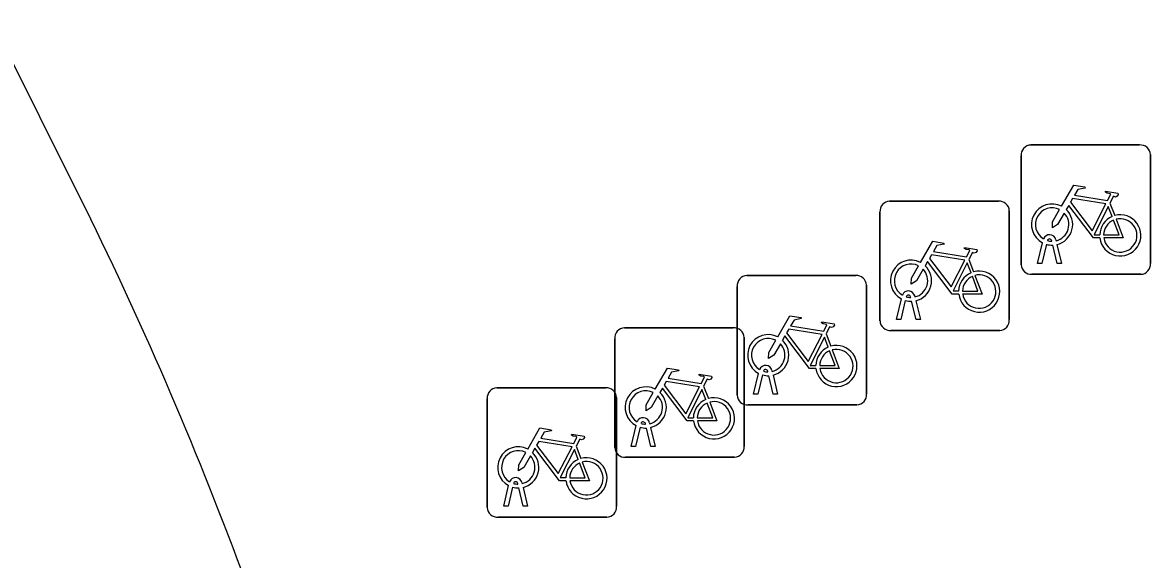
# Model space of a CAD drawing. Extents: x 160457 to 162082, y 388340 to 389736.
# Drawn here: x 161042.01 to 161050.72, y 388741.04 to 388745.19 of the extents above; entities that cross this region are included whole.
import ezdxf

# ---------------------------------------------------------------- set-up
doc = ezdxf.new("R2010")
doc.units = 0
for name, color, linetype in [('IMGEO_Fietsenrek', 7, 'Continuous'), ('IMGEO_Fietspad_gesloten', 7, 'Continuous'), ('IMGEO_Voetpad_open', 7, 'Continuous')]:
    doc.layers.add(name, color=color, linetype=linetype)

msp = doc.modelspace()

# ---------------------------------------------------------------- linework, layer by layer
at = {"layer": 'IMGEO_Fietsenrek'}
for p, q in [((161049.7939, 388744.2455), (161050.6348, 388744.2455)), ((161050.6348, 388744.2455), (161049.7939, 388744.2455)), ((161049.7195, 388743.3209), (161049.7195, 388744.1618)), ((161049.7195, 388744.1618), (161049.7195, 388743.3209)), ((161050.7185, 388744.1711), (161050.7185, 388743.3302)), ((161050.7185, 388743.3302), (161050.7185, 388744.1711)), ((161048.7039, 388743.8115), (161049.5448, 388743.8115)), ((161049.5448, 388743.8115), (161048.7039, 388743.8115)), ((161050.4062, 388743.7952), (161050.4425, 388743.7)), ((161048.6295, 388742.8869), (161048.6295, 388743.7278)), ((161048.6295, 388743.7278), (161048.6295, 388742.8869)), ((161049.6285, 388743.7371), (161049.6285, 388742.8962)), ((161049.6285, 388742.8962), (161049.6285, 388743.7371)), ((161049.8465, 388743.3303), (161049.8848, 388743.4903)), ((161049.9152, 388743.4781), (161049.8799, 388743.3303)), ((161049.9569, 388743.5019), (161049.9559, 388743.5062)), ((161049.998, 388743.3303), (161049.9641, 388743.472)), ((161049.9876, 388743.5134), (161049.9894, 388743.5055)), ((161049.9964, 388743.4763), (161050.0314, 388743.3303)), ((161049.3162, 388743.3612), (161049.3525, 388743.266)), ((161049.8799, 388743.3303), (161049.8465, 388743.3303)), ((161050.0314, 388743.3303), (161049.998, 388743.3303)), ((161047.6009, 388743.2365), (161048.4418, 388743.2365)), ((161048.4418, 388743.2365), (161047.6009, 388743.2365)), ((161050.6441, 388743.2465), (161049.8032, 388743.2465)), ((161049.8032, 388743.2465), (161050.6441, 388743.2465)), ((161047.5265, 388742.3119), (161047.5265, 388743.1528)), ((161047.5265, 388743.1528), (161047.5265, 388742.3119)), ((161048.5255, 388743.1621), (161048.5255, 388742.3212)), ((161048.5255, 388742.3212), (161048.5255, 388743.1621)), ((161048.7565, 388742.8963), (161048.7948, 388743.0563)), ((161048.8252, 388743.0441), (161048.7899, 388742.8963)), ((161048.8669, 388743.0679), (161048.8659, 388743.0722)), ((161048.908, 388742.8963), (161048.8741, 388743.038)), ((161048.8976, 388743.0794), (161048.8994, 388743.0715)), ((161048.9064, 388743.0423), (161048.9414, 388742.8963)), ((161048.7899, 388742.8963), (161048.7565, 388742.8963)), ((161048.9414, 388742.8963), (161048.908, 388742.8963)), ((161046.5805, 388741.9079), (161046.5805, 388742.7488)), ((161046.5805, 388742.7488), (161046.5805, 388741.9079)), ((161046.6549, 388742.8325), (161047.4958, 388742.8325)), ((161047.4958, 388742.8325), (161046.6549, 388742.8325)), ((161047.5795, 388742.7581), (161047.5795, 388741.9172)), ((161047.5795, 388741.9172), (161047.5795, 388742.7581)), ((161048.2132, 388742.7862), (161048.2495, 388742.691)), ((161049.5541, 388742.8125), (161048.7132, 388742.8125)), ((161048.7132, 388742.8125), (161049.5541, 388742.8125)), ((161047.7639, 388742.4929), (161047.7629, 388742.4972)), ((161047.7946, 388742.5044), (161047.7964, 388742.4965)), ((161047.6535, 388742.3213), (161047.6918, 388742.4813)), ((161047.7222, 388742.4691), (161047.6869, 388742.3213)), ((161047.805, 388742.3213), (161047.7711, 388742.463)), ((161047.8034, 388742.4673), (161047.8384, 388742.3213)), ((161045.6699, 388742.3695), (161046.5108, 388742.3695)), ((161046.5108, 388742.3695), (161045.6699, 388742.3695)), ((161047.2672, 388742.3822), (161047.3035, 388742.287)), ((161047.6869, 388742.3213), (161047.6535, 388742.3213)), ((161047.8384, 388742.3213), (161047.805, 388742.3213)), ((161045.5955, 388741.4449), (161045.5955, 388742.2858)), ((161045.5955, 388742.2858), (161045.5955, 388741.4449)), ((161046.5945, 388742.2951), (161046.5945, 388741.4542)), ((161046.5945, 388741.4542), (161046.5945, 388742.2951)), ((161048.4511, 388742.2375), (161047.6102, 388742.2375)), ((161047.6102, 388742.2375), (161048.4511, 388742.2375)), ((161046.7075, 388741.9173), (161046.7458, 388742.0773)), ((161046.7762, 388742.0651), (161046.7409, 388741.9173)), ((161046.8179, 388742.0889), (161046.8169, 388742.0932)), ((161046.859, 388741.9173), (161046.8251, 388742.059)), ((161046.8486, 388742.1004), (161046.8504, 388742.0925)), ((161046.8574, 388742.0633), (161046.8924, 388741.9173)), ((161046.2822, 388741.9192), (161046.3185, 388741.824)), ((161046.7409, 388741.9173), (161046.7075, 388741.9173)), ((161046.8924, 388741.9173), (161046.859, 388741.9173)), ((161047.5051, 388741.8335), (161046.6642, 388741.8335)), ((161046.6642, 388741.8335), (161047.5051, 388741.8335)), ((161045.8329, 388741.6259), (161045.8319, 388741.6302)), ((161045.8636, 388741.6374), (161045.8654, 388741.6295)), ((161045.7225, 388741.4543), (161045.7608, 388741.6143)), ((161045.7912, 388741.6021), (161045.7559, 388741.4543)), ((161045.874, 388741.4543), (161045.8401, 388741.596)), ((161045.8724, 388741.6003), (161045.9074, 388741.4543)), ((161045.7559, 388741.4543), (161045.7225, 388741.4543)), ((161045.9074, 388741.4543), (161045.874, 388741.4543)), ((161046.5201, 388741.3705), (161045.6792, 388741.3705)), ((161045.6792, 388741.3705), (161046.5201, 388741.3705))]:
    msp.add_line(p, q, dxfattribs=at)
for points in [[(161050.0321, 388743.7722), (161050.1268, 388743.9357), (161050.213, 388743.9219), (161050.2147, 388743.9132), (161050.1586, 388743.9023), (161050.1324, 388743.857), (161050.3876, 388743.8162)], [(161050.3876, 388743.8162), (161050.4126, 388743.865), (161050.4075, 388743.869), (161050.3843, 388743.8727), (161050.3716, 388743.8802), (161050.3706, 388743.8833), (161050.3728, 388743.8879), (161050.4676, 388743.8728), (161050.4699, 388743.8625), (161050.4605, 388743.8501), (161050.4481, 388743.8437), (161050.4336, 388743.8499), (161050.4062, 388743.7952)], [(161050.3747, 388743.791), (161050.1179, 388743.832), (161050.1012, 388743.8032), (161050.2682, 388743.5829), (161050.3747, 388743.791)], [(161050.0528, 388743.7197), (161050.0012, 388743.6305), (161049.9613, 388743.6045), (161049.9625, 388743.652), (161050.017, 388743.7462)], [(161050.3278, 388743.5275), (161050.2781, 388743.5276), (161050.0874, 388743.7793), (161050.0684, 388743.7465)], [(161050.4227, 388743.693), (161050.3934, 388743.7698), (161050.284, 388743.5517), (161050.3267, 388743.5516)], [(161050.3567, 388743.5515), (161050.4766, 388743.5513), (161050.4334, 388743.6649)], [(161050.4532, 388743.6718), (161050.5082, 388743.5272), (161050.3581, 388743.5275)], [(161048.9421, 388743.3382), (161049.0368, 388743.5017), (161049.123, 388743.4879), (161049.1247, 388743.4792), (161049.0686, 388743.4683), (161049.0424, 388743.423), (161049.2976, 388743.3822)], [(161049.2976, 388743.3822), (161049.3226, 388743.431), (161049.3175, 388743.435), (161049.2943, 388743.4387), (161049.2816, 388743.4462), (161049.2806, 388743.4493), (161049.2828, 388743.4539), (161049.3776, 388743.4388), (161049.3799, 388743.4285), (161049.3705, 388743.4161), (161049.3581, 388743.4097), (161049.3436, 388743.4159), (161049.3162, 388743.3612)], [(161049.2847, 388743.357), (161049.0279, 388743.398), (161049.0112, 388743.3692), (161049.1782, 388743.1489), (161049.2847, 388743.357)], [(161048.9628, 388743.2857), (161048.9112, 388743.1965), (161048.8713, 388743.1705), (161048.8725, 388743.218), (161048.927, 388743.3122)], [(161049.2378, 388743.0935), (161049.1881, 388743.0936), (161048.9974, 388743.3453), (161048.9784, 388743.3125)], [(161049.3327, 388743.259), (161049.3034, 388743.3358), (161049.194, 388743.1177), (161049.2367, 388743.1176)], [(161049.2667, 388743.1175), (161049.3866, 388743.1173), (161049.3434, 388743.2309)], [(161049.3632, 388743.2378), (161049.4182, 388743.0932), (161049.2681, 388743.0935)], [(161047.8391, 388742.7632), (161047.9338, 388742.9267), (161048.02, 388742.9129), (161048.0217, 388742.9042), (161047.9656, 388742.8933), (161047.9394, 388742.848), (161048.1946, 388742.8072)], [(161048.1946, 388742.8072), (161048.2196, 388742.856), (161048.2145, 388742.86), (161048.1913, 388742.8637), (161048.1786, 388742.8712), (161048.1776, 388742.8743), (161048.1798, 388742.8789), (161048.2746, 388742.8638), (161048.2769, 388742.8535), (161048.2675, 388742.8411), (161048.2551, 388742.8347), (161048.2406, 388742.8409), (161048.2132, 388742.7862)], [(161048.1348, 388742.5185), (161048.0851, 388742.5186), (161047.8944, 388742.7703), (161047.8754, 388742.7375)], [(161048.1817, 388742.782), (161047.9249, 388742.823), (161047.9082, 388742.7942), (161048.0752, 388742.5739), (161048.1817, 388742.782)], [(161048.2297, 388742.684), (161048.2004, 388742.7608), (161048.091, 388742.5427), (161048.1337, 388742.5426)], [(161047.8598, 388742.7107), (161047.8082, 388742.6215), (161047.7683, 388742.5955), (161047.7695, 388742.643), (161047.824, 388742.7372)], [(161048.2602, 388742.6628), (161048.3152, 388742.5182), (161048.1651, 388742.5185)], [(161048.1637, 388742.5425), (161048.2836, 388742.5423), (161048.2404, 388742.6559)], [(161046.8931, 388742.3592), (161046.9878, 388742.5227), (161047.074, 388742.5089), (161047.0757, 388742.5002), (161047.0196, 388742.4893), (161046.9934, 388742.444), (161047.2486, 388742.4032)], [(161047.2357, 388742.378), (161046.9789, 388742.419), (161046.9622, 388742.3902), (161047.1292, 388742.1699), (161047.2357, 388742.378)], [(161047.2486, 388742.4032), (161047.2736, 388742.452), (161047.2685, 388742.456), (161047.2453, 388742.4597), (161047.2326, 388742.4672), (161047.2316, 388742.4703), (161047.2338, 388742.4749), (161047.3286, 388742.4598), (161047.3309, 388742.4495), (161047.3215, 388742.4371), (161047.3091, 388742.4307), (161047.2946, 388742.4369), (161047.2672, 388742.3822)], [(161046.9138, 388742.3067), (161046.8622, 388742.2175), (161046.8223, 388742.1915), (161046.8235, 388742.239), (161046.878, 388742.3332)], [(161047.1888, 388742.1145), (161047.1391, 388742.1146), (161046.9484, 388742.3663), (161046.9294, 388742.3335)], [(161047.2837, 388742.28), (161047.2544, 388742.3568), (161047.145, 388742.1387), (161047.1877, 388742.1386)], [(161047.2177, 388742.1385), (161047.3376, 388742.1383), (161047.2944, 388742.2519)], [(161047.3142, 388742.2588), (161047.3692, 388742.1142), (161047.2191, 388742.1145)], [(161045.9081, 388741.8962), (161046.0028, 388742.0597), (161046.089, 388742.0459), (161046.0907, 388742.0372), (161046.0346, 388742.0263), (161046.0084, 388741.981), (161046.2636, 388741.9402)], [(161046.2636, 388741.9402), (161046.2886, 388741.989), (161046.2835, 388741.993), (161046.2603, 388741.9967), (161046.2476, 388742.0042), (161046.2466, 388742.0073), (161046.2488, 388742.0119), (161046.3436, 388741.9968), (161046.3459, 388741.9865), (161046.3365, 388741.9741), (161046.3241, 388741.9677), (161046.3096, 388741.9739), (161046.2822, 388741.9192)], [(161046.2038, 388741.6515), (161046.1541, 388741.6516), (161045.9634, 388741.9033), (161045.9444, 388741.8705)], [(161046.2507, 388741.915), (161045.9939, 388741.956), (161045.9772, 388741.9272), (161046.1442, 388741.7069), (161046.2507, 388741.915)], [(161046.2987, 388741.817), (161046.2694, 388741.8938), (161046.16, 388741.6757), (161046.2027, 388741.6756)], [(161045.9288, 388741.8437), (161045.8772, 388741.7545), (161045.8373, 388741.7285), (161045.8385, 388741.776), (161045.893, 388741.8702)], [(161046.3292, 388741.7958), (161046.3842, 388741.6512), (161046.2341, 388741.6515)], [(161046.2327, 388741.6755), (161046.3526, 388741.6753), (161046.3094, 388741.7889)]]:
    msp.add_lwpolyline(points, dxfattribs=at)
for centre, radius, start, end in [((161049.7972, 388744.1676), 0.0779, 92.4484, 184.28452), ((161049.7972, 388744.1676), 0.0779, 92.4484, 184.28452), ((161050.6406, 388744.1678), 0.0779, 2.4484, 94.28452), ((161050.6406, 388744.1678), 0.0779, 2.4484, 94.28452), ((161048.7072, 388743.7336), 0.0779, 92.4484, 184.28452), ((161048.7072, 388743.7336), 0.0779, 92.4484, 184.28452), ((161049.5506, 388743.7338), 0.0779, 2.4484, 94.28452), ((161049.5506, 388743.7338), 0.0779, 2.4484, 94.28452), ((161049.9591, 388743.6309), 0.159, 62.67661, 242.13685), ((161049.9591, 388743.6309), 0.129, 63.31916, 238.90302), ((161049.9591, 388743.6309), 0.129, 283.60429, 43.43025), ((161049.9591, 388743.6309), 0.159, 283.5766, 46.60424), ((161050.4857, 388743.5469), 0.159, 113.3408, 178.32165), ((161050.4857, 388743.5469), 0.159, 187.0065, 105.77075), ((161050.4857, 388743.5469), 0.129, 113.92302, 177.95563), ((161050.4857, 388743.5469), 0.129, 188.67146, 104.58832), ((161049.9389, 388743.5023), 0.0499, 12.8025, 158.69338), ((161049.9591, 388743.6309), 0.159, 253.99666, 271.78671), ((161049.9389, 388743.5023), 0.0174, 12.8025, 163.45023), ((161049.9591, 388743.6309), 0.129, 253.41502, 269.02044), ((161048.8691, 388743.1969), 0.159, 62.67661, 242.13685), ((161048.8691, 388743.1969), 0.129, 63.31916, 238.90302), ((161048.8691, 388743.1969), 0.129, 283.60429, 43.43025), ((161048.8691, 388743.1969), 0.159, 283.5766, 46.60424), ((161049.3957, 388743.1129), 0.159, 187.0065, 105.77075), ((161049.7974, 388743.3242), 0.0779, 182.4484, 274.28452), ((161049.7974, 388743.3242), 0.0779, 182.4484, 274.28452), ((161050.6408, 388743.3244), 0.0779, 272.4484, 4.28452), ((161050.6408, 388743.3244), 0.0779, 272.4484, 4.28452), ((161047.6042, 388743.1586), 0.0779, 92.4484, 184.28452), ((161047.6042, 388743.1586), 0.0779, 92.4484, 184.28452), ((161048.4476, 388743.1588), 0.0779, 2.4484, 94.28452), ((161048.4476, 388743.1588), 0.0779, 2.4484, 94.28452), ((161049.3957, 388743.1129), 0.159, 113.3408, 178.32165), ((161049.3957, 388743.1129), 0.129, 113.92302, 177.95563), ((161049.3957, 388743.1129), 0.129, 188.67146, 104.58832), ((161048.8489, 388743.0683), 0.0499, 12.8025, 158.69338), ((161048.8691, 388743.1969), 0.159, 253.99666, 271.78671), ((161048.8489, 388743.0683), 0.0174, 12.8025, 163.45023), ((161048.8691, 388743.1969), 0.129, 253.41502, 269.02044), ((161048.7074, 388742.8902), 0.0779, 182.4484, 274.28452), ((161048.7074, 388742.8902), 0.0779, 182.4484, 274.28452), ((161049.5508, 388742.8904), 0.0779, 272.4484, 4.28452), ((161049.5508, 388742.8904), 0.0779, 272.4484, 4.28452), ((161046.6582, 388742.7546), 0.0779, 92.4484, 184.28452), ((161046.6582, 388742.7546), 0.0779, 92.4484, 184.28452), ((161047.5016, 388742.7548), 0.0779, 2.4484, 94.28452), ((161047.5016, 388742.7548), 0.0779, 2.4484, 94.28452), ((161047.7661, 388742.6219), 0.159, 62.67661, 242.13685), ((161047.7661, 388742.6219), 0.129, 63.31916, 238.90302), ((161047.7661, 388742.6219), 0.129, 283.60429, 43.43025), ((161047.7661, 388742.6219), 0.159, 283.5766, 46.60424), ((161048.2927, 388742.5379), 0.159, 113.3408, 178.32165), ((161048.2927, 388742.5379), 0.159, 187.0065, 105.77075), ((161048.2927, 388742.5379), 0.129, 188.67146, 104.58832), ((161048.2927, 388742.5379), 0.129, 113.92302, 177.95563), ((161047.7459, 388742.4933), 0.0499, 12.8025, 158.69338), ((161047.7459, 388742.4933), 0.0174, 12.8025, 163.45023), ((161047.7661, 388742.6219), 0.129, 253.41502, 269.02044), ((161047.7661, 388742.6219), 0.159, 253.99666, 271.78671), ((161045.6732, 388742.2916), 0.0779, 92.4484, 184.28452), ((161045.6732, 388742.2916), 0.0779, 92.4484, 184.28452), ((161046.5166, 388742.2918), 0.0779, 2.4484, 94.28452), ((161046.5166, 388742.2918), 0.0779, 2.4484, 94.28452), ((161046.8201, 388742.2179), 0.159, 62.67661, 242.13685), ((161046.8201, 388742.2179), 0.129, 63.31916, 238.90302), ((161046.8201, 388742.2179), 0.159, 283.5766, 46.60424), ((161048.4478, 388742.3154), 0.0779, 272.4484, 4.28452), ((161048.4478, 388742.3154), 0.0779, 272.4484, 4.28452), ((161046.8201, 388742.2179), 0.129, 283.60429, 43.43025), ((161047.3467, 388742.1339), 0.159, 113.3408, 178.32165), ((161047.3467, 388742.1339), 0.159, 187.0065, 105.77075), ((161047.3467, 388742.1339), 0.129, 113.92302, 177.95563), ((161047.3467, 388742.1339), 0.129, 188.67146, 104.58832), ((161047.6044, 388742.3152), 0.0779, 182.4484, 274.28452), ((161047.6044, 388742.3152), 0.0779, 182.4484, 274.28452), ((161046.7999, 388742.0893), 0.0499, 12.8025, 158.69338), ((161046.8201, 388742.2179), 0.159, 253.99666, 271.78671), ((161046.7999, 388742.0893), 0.0174, 12.8025, 163.45023), ((161046.8201, 388742.2179), 0.129, 253.41502, 269.02044), ((161045.8351, 388741.7549), 0.159, 62.67661, 242.13685), ((161045.8351, 388741.7549), 0.129, 63.31916, 238.90302), ((161046.6584, 388741.9112), 0.0779, 182.4484, 274.28452), ((161046.6584, 388741.9112), 0.0779, 182.4484, 274.28452), ((161047.5018, 388741.9114), 0.0779, 272.4484, 4.28452), ((161047.5018, 388741.9114), 0.0779, 272.4484, 4.28452), ((161045.8351, 388741.7549), 0.129, 283.60429, 43.43025), ((161045.8351, 388741.7549), 0.159, 283.5766, 46.60424), ((161046.3617, 388741.6709), 0.159, 113.3408, 178.32165), ((161046.3617, 388741.6709), 0.159, 187.0065, 105.77075), ((161046.3617, 388741.6709), 0.129, 188.67146, 104.58832), ((161046.3617, 388741.6709), 0.129, 113.92302, 177.95563), ((161045.8149, 388741.6263), 0.0499, 12.8025, 158.69338), ((161045.8149, 388741.6263), 0.0174, 12.8025, 163.45023), ((161045.8351, 388741.7549), 0.129, 253.41502, 269.02044), ((161045.8351, 388741.7549), 0.159, 253.99666, 271.78671), ((161045.6734, 388741.4482), 0.0779, 182.4484, 274.28452), ((161045.6734, 388741.4482), 0.0779, 182.4484, 274.28452), ((161046.5168, 388741.4484), 0.0779, 272.4484, 4.28452), ((161046.5168, 388741.4484), 0.0779, 272.4484, 4.28452)]:
    msp.add_arc(centre, radius, start, end, dxfattribs=at)
at = {"layer": 'IMGEO_Fietspad_gesloten'}
msp.add_arc((161015.7265, 388730.6834), 27.269, 359.08506, 26.28465, dxfattribs=at)
at = {"layer": 'IMGEO_Voetpad_open'}
msp.add_lwpolyline([(161042.533, 388743.672), (161039.38, 388750), (161038.448, 388751.869)], dxfattribs=at)
msp.add_arc((161016.0227, 388730.691), 29.5178, 13.812, 26.08908, dxfattribs=at)

doc.saveas('drawing.dxf')
